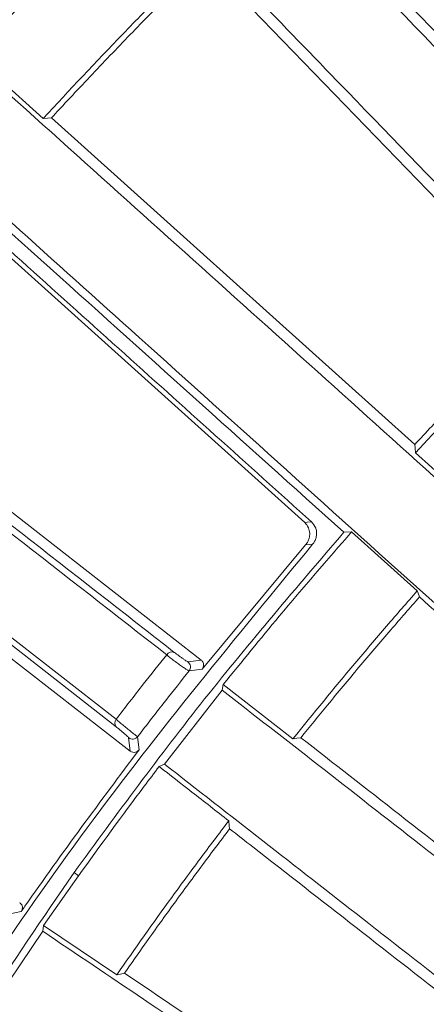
# Model space of a CAD drawing. Header units: millimetres. Extents: x 0 to 1118, y 0 to 864.
# Tile 349 of 512: x 495.2 to 498.45, y 439.39 to 447.27. Entities that reach past the tile are written whole.
import ezdxf

# ---------------------------------------------------------------- set-up
doc = ezdxf.new("R2010")
doc.units = ezdxf.units.MM
doc.styles.add('SLDTEXTSTYLE0', font='TXT', dxfattribs={"width": 0.605})
doc.dimstyles.new('SLDDIMSTYLE3', dxfattribs={"dimtxt": 3.175, "dimasz": 3.302, "dimexe": 0, "dimexo": 0.0625, "dimgap": 0.79375, "dimtad": 0, "dimtih": 1, "dimtoh": 1, "dimdec": 1, "dimlfac": 4, "dimrnd": 1e-09, "dimzin": 12, "dimdsep": 46, "dimtxsty": 'SLDTEXTSTYLE0', "dimsah": 1, "dimcen": 0.09, "dimadec": 0, "dimazin": 3, "dimtfac": 1, "dimtofl": 0, "dimtmove": 0, "dimatfit": 3, "dimfxl": 1, "dimfrac": 2, "dimtolj": 1, "dimtzin": 12, "dimarcsym": 0})

# ---------------------------------------------------------------- blocks, each defined once
blk = doc.blocks.new('_D_3')
at = {"color": 7, "linetype": 'Continuous', "lineweight": 0}
for p, q in [((465.5768, 443.2583), (465.5768, 471.3527)), ((606.8697, 443.2583), (606.8697, 471.3527)), ((465.5768, 469.7527), (530.7662, 469.7527)), ((606.8697, 469.7527), (541.6803, 469.7527))]:
    blk.add_line(p, q, dxfattribs=at)
for points in [[(465.5768, 469.7527), (468.8788, 469.2447), (468.8788, 470.2607)], [(606.8697, 469.7527), (603.5677, 470.2607), (603.5677, 469.2447)]]:
    blk.add_solid(points, dxfattribs=at)
at = {"color": 7, "linetype": 'Continuous', "lineweight": 0, "insert": (530.7662, 471.4091), "char_height": 3.175, "attachment_point": 1, "style": 'SLDTEXTSTYLE0'}
blk.add_mtext('565.2', dxfattribs=at)
blk = doc.blocks.new('_D_4')
at = {"color": 7, "linetype": 'Continuous', "lineweight": 0}
for p, q in [((462.0032, 441.2861), (462.0032, 484.1997)), ((610.4432, 441.2861), (610.4432, 484.1997)), ((462.0032, 482.5997), (530.7662, 482.5997)), ((610.4432, 482.5997), (541.6803, 482.5997))]:
    blk.add_line(p, q, dxfattribs=at)
for points in [[(462.0032, 482.5997), (465.3052, 482.0917), (465.3052, 483.1077)], [(610.4432, 482.5997), (607.1412, 483.1077), (607.1412, 482.0917)]]:
    blk.add_solid(points, dxfattribs=at)
at = {"color": 7, "linetype": 'Continuous', "lineweight": 0, "insert": (530.7662, 484.2562), "char_height": 3.175, "attachment_point": 1, "style": 'SLDTEXTSTYLE0'}
blk.add_mtext('593.8', dxfattribs=at)

msp = doc.modelspace()

# ---------------------------------------------------------------- linework, layer by layer
at = {"color": 7, "linetype": 'Continuous', "lineweight": 15}
for p, q in [((500.0575, 445.5802), (497.3452, 448.3887)), ((496.6798, 447.7464), (499.3924, 444.9376)), ((495.3913, 446.4765), (494.8336, 446.9781)), ((498.3598, 443.8675), (495.4573, 446.4808)), ((494.7547, 445.698), (497.48, 443.2433)), ((496.6542, 442.1434), (493.7472, 444.4145)), ((498.9216, 443.2981), (498.3644, 443.8002)), ((497.855, 443.1682), (497.793, 443.1652)), ((497.855, 443.1682), (498.3794, 442.6963)), ((497.4879, 443.0645), (496.6612, 442.0711)), ((495.9733, 441.61), (494.9689, 442.3947)), ((495.0602, 442.2151), (496.0848, 441.4146)), ((496.83, 441.9474), (496.8209, 441.9026)), ((497.3858, 441.5129), (496.83, 441.9474)), ((496.3593, 441.3115), (496.8209, 441.9026)), ((496.3593, 441.3115), (496.3176, 441.2915)), ((495.6737, 440.4183), (495.3935, 440.0196)), ((495.3935, 440.0196), (495.3875, 439.9734)), ((495.9783, 439.625), (495.3935, 440.0196)), ((494.9681, 439.3515), (495.3875, 439.9734))]:
    msp.add_line(p, q, dxfattribs=at)
at = {"color": 9, "linetype": 'Continuous', "lineweight": 0}
for p, q in [((494.8633, 442.5357), (495.9732, 441.669)), ((496.5474, 442.1288), (496.6542, 442.1434)), ((496.6612, 442.0711), (496.5572, 442.0569)), ((496.0848, 441.4146), (496.0734, 441.5225)), ((496.1454, 441.53), (496.1564, 441.4256)), ((495.6737, 440.4183), (495.6373, 440.4441)), ((495.2153, 440.1309), (495.1131, 440.1096))]:
    msp.add_line(p, q, dxfattribs=at)
at = {"color": 7, "linetype": 'Continuous', "lineweight": 15, "flags": 128}
for points in [[(495.4573, 446.4808), (495.4243, 446.4787), (495.3913, 446.4765)], [(498.3598, 443.8675), (498.3618, 443.8384), (498.3644, 443.8002)], [(498.3794, 442.6963), (498.3865, 442.6774), (498.3975, 442.6483)], [(497.4501, 441.5216), (497.418, 441.5173), (497.3858, 441.5129)], [(496.8736, 440.8573), (496.8777, 440.8187), (496.8804, 440.7931)], [(496.0406, 439.638), (496.0094, 439.6315), (495.9783, 439.625)]]:
    msp.add_lwpolyline(points, dxfattribs=at)
at = {"color": 9, "linetype": 'Continuous', "lineweight": 0, "flags": 128}
for points in [[(497.48, 443.2433), (497.5007, 443.2449), (497.5355, 443.2478)], [(497.5433, 443.0689), (497.5152, 443.0667), (497.4879, 443.0645)]]:
    msp.add_lwpolyline(points, dxfattribs=at)
at = {"color": 9, "linetype": 'Continuous', "lineweight": 0}
for centre, radius, start, end in [((496.4182, 442.1625), 0.0469, 64.43514, 150.39631), ((496.0076, 441.6395), 0.0453, 139.41918, 220.68573)]:
    msp.add_arc(centre, radius, start, end, dxfattribs=at)
at = {"color": 7, "linetype": 'Continuous', "lineweight": 15}
for centre, start, end in [((496.5182, 442.0882), 321.32041, 54.32314), ((496.1058, 441.5607), 229.65788, 322.25791)]:
    msp.add_arc(centre, 0.05, start, end, dxfattribs=at)
for points, knots in [([(500.9939, 440.3693), (500.569, 440.7518), (499.7192, 441.517), (498.1171, 442.9595), (496.2729, 444.6201), (494.1217, 446.557), (492.3467, 448.1553), (490.8516, 449.5014), (489.6757, 450.5602), (488.4488, 451.6649), (487.5744, 452.4522), (487.1373, 452.8458)], [0, 0, 0, 0, 0.0913799, 0.1827887, 0.3660629, 0.5233233, 0.6807428, 0.7601807, 0.8396085, 0.9198161, 1, 1, 1, 1]), ([(488.2582, 452.8458), (488.6603, 452.4837), (489.4646, 451.7595), (490.6073, 450.7306), (491.7135, 449.7346), (493.1933, 448.4022), (494.9993, 446.7761), (497.1181, 444.8683), (498.8842, 443.2781), (500.3396, 441.9677), (501.1104, 441.2736), (501.4957, 440.9266)], [0, 0, 0, 0, 0.078802, 0.15762, 0.237135, 0.316658, 0.48739, 0.658338, 0.82904, 0.914531, 1, 1, 1, 1]), ([(502.4417, 441.9062), (502.0355, 442.3268), (501.223, 443.1681), (499.6891, 444.7566), (498.1018, 446.4003), (496.4103, 448.1518), (494.9635, 449.65), (493.4708, 451.1957), (492.4089, 452.2954), (491.8774, 452.8458)], [0, 0, 0, 0, 0.110255, 0.220543, 0.441786, 0.581093, 0.720433, 0.86007, 1, 1, 1, 1]), ([(492.92, 452.8458), (493.3644, 452.3857), (494.2532, 451.4653), (495.9464, 449.7119), (497.9826, 447.6033), (499.9947, 445.5197), (501.6552, 443.8003), (502.5389, 442.8851), (502.9812, 442.4272)], [0, 0, 0, 0, 0.124722, 0.249464, 0.499796, 0.749703, 0.874754, 1, 1, 1, 1]), ([(503.9931, 443.3383), (503.6373, 443.7624), (502.9251, 444.6112), (501.5748, 446.2204), (499.9475, 448.1598), (498.0223, 450.454), (496.6845, 452.0485), (496.0154, 452.8458)], [0, 0, 0, 0, 0.125507, 0.251237, 0.502203, 0.751053, 1, 1, 1, 1]), ([(496.9945, 452.8458), (497.6278, 452.091), (498.8944, 450.5815), (500.7266, 448.398), (502.2772, 446.5501), (503.557, 445.0249), (504.2308, 444.2219), (504.5677, 443.8204)], [0, 0, 0, 0, 0.251031, 0.502022, 0.750741, 0.875381, 1, 1, 1, 1]), ([(497.793, 443.1652), (496.9903, 443.888), (495.3843, 445.3339), (493.3059, 447.2065), (491.5476, 448.7911), (490.1567, 450.0446), (488.6954, 451.3617), (487.641, 452.3119), (487.114, 452.7869)], [0, 0, 0, 0, 0.248076, 0.496279, 0.621438, 0.746575, 0.873317, 1, 1, 1, 1]), ([(487.1059, 452.6386), (487.4535, 452.3256), (488.1488, 451.6996), (489.4782, 450.5026), (491.0385, 449.0976), (492.7871, 447.5232), (494.4246, 446.0488), (495.9979, 444.6322), (497.0229, 443.7093), (497.5355, 443.2478)], [0, 0, 0, 0, 0.08529, 0.170593, 0.342733, 0.508916, 0.675475, 0.837719, 1, 1, 1, 1]), ([(496.3774, 442.1857), (495.5617, 442.8226), (493.9297, 444.0968), (491.6359, 445.8886), (489.4537, 447.5935), (487.7738, 448.9061), (486.3902, 449.9873), (485.3608, 450.7918), (484.2882, 451.6301), (483.5323, 452.221), (483.1544, 452.5163)], [0, 0, 0, 0, 0.211503, 0.423133, 0.573612, 0.724747, 0.793074, 0.861391, 0.930705, 1, 1, 1, 1]), ([(483.202, 452.5453), (483.5749, 452.254), (484.3208, 451.6713), (485.3911, 450.8352), (486.4289, 450.0245), (487.8218, 448.9364), (489.5089, 447.6185), (491.692, 445.9131), (493.9898, 444.118), (495.6219, 442.8428), (496.4385, 442.2048)], [0, 0, 0, 0, 0.068285, 0.136587, 0.206046, 0.275515, 0.425909, 0.577136, 0.788424, 1, 1, 1, 1]), ([(497.14, 406.5039), (496.747, 407.3052), (495.9216, 408.9881), (494.9718, 411.6873), (494.2516, 414.5458), (493.8199, 417.4632), (493.6749, 420.4083), (493.8197, 423.3536), (494.2524, 426.2704), (494.9689, 429.1309), (495.9623, 431.9073), (497.2231, 434.5729), (498.739, 437.1022), (500.4956, 439.4707), (502.4759, 441.6556), (504.6608, 443.6359), (507.0293, 445.3925), (509.5586, 446.9085), (512.2054, 448.1601), (514.9414, 449.1434), (517.7388, 449.8492), (520.5913, 450.3032), (522.5126, 450.3726), (523.4732, 450.4073)], [0, 0, 0, 0, 0.043645, 0.091666, 0.139688, 0.187709, 0.23573, 0.283752, 0.331773, 0.379795, 0.427816, 0.475838, 0.523859, 0.57188, 0.619902, 0.667923, 0.715945, 0.763966, 0.811987, 0.858991, 0.905994, 0.952997, 1, 1, 1, 1]), ([(494.8289, 447.0466), (494.9378, 447.1638), (495.1554, 447.3983), (495.4874, 447.7449), (495.7995, 448.0639), (496.0025, 448.2658), (496.0921, 448.3549)], [0, 0, 0, 0, 0.263856, 0.52771, 0.791567, 1, 1, 1, 1]), ([(496.1613, 448.3529), (496.0478, 448.2402), (495.821, 448.0148), (495.3755, 447.5593), (495.0501, 447.2102), (494.8336, 446.9781)], [0, 0, 0, 0, 0.250994, 0.501988, 1, 1, 1, 1]), ([(496.6821, 447.8132), (496.572, 447.7037), (496.3517, 447.4848), (495.9187, 447.0419), (495.602, 446.7024), (495.3913, 446.4765)], [0, 0, 0, 0, 0.250631, 0.501261, 1, 1, 1, 1]), ([(495.4573, 446.4808), (495.5393, 446.5692), (495.727, 446.7715), (496.0246, 447.0837), (496.3496, 447.4176), (496.5697, 447.6368), (496.6798, 447.7464)], [0, 0, 0, 0, 0.205626, 0.470417, 0.735209, 1, 1, 1, 1]), ([(498.3598, 443.8675), (498.4499, 443.9644), (498.6301, 444.1581), (498.9047, 444.4447), (499.1588, 444.7045), (499.3224, 444.8678), (499.3924, 444.9376)], [0, 0, 0, 0, 0.266893, 0.533785, 0.800678, 1, 1, 1, 1]), ([(499.4608, 444.9356), (499.3672, 444.8423), (499.1798, 444.6557), (498.8121, 444.2793), (498.5431, 443.9914), (498.3644, 443.8002)], [0, 0, 0, 0, 0.251224, 0.502448, 1, 1, 1, 1]), ([(497.4879, 443.0645), (497.4943, 443.073), (497.5069, 443.0899), (497.5183, 443.1223), (497.522, 443.1616), (497.5115, 443.2072), (497.4912, 443.2304), (497.48, 443.2433)], [0, 0, 0, 0, 0.127249, 0.253984, 0.43023, 0.684902, 1, 1, 1, 1]), ([(497.5355, 443.2478), (497.5482, 443.2328), (497.5688, 443.2085), (497.5773, 443.1614), (497.5732, 443.1244), (497.5616, 443.0932), (497.5492, 443.0768), (497.5433, 443.0689)], [0, 0, 0, 0, 0.361167, 0.585647, 0.752274, 0.881728, 1, 1, 1, 1]), ([(495.6373, 440.4441), (495.9794, 440.9111), (496.6637, 441.8452), (497.4166, 442.7252), (497.793, 443.1652)], [0, 0, 0, 0, 0.49998, 1, 1, 1, 1]), ([(497.855, 443.1682), (497.661, 442.9449), (497.3125, 442.5436), (496.9782, 442.1306), (496.83, 441.9474)], [0, 0, 0, 0, 0.5566373, 1, 1, 1, 1]), ([(497.5433, 443.0689), (496.9297, 442.3235), (495.7002, 440.8299), (494.1013, 438.4025), (492.6936, 435.8608), (491.5028, 433.2002), (490.5408, 430.4353), (489.8118, 427.5836), (489.3229, 424.6785), (489.0834, 421.7704), (489.0947, 418.8786), (489.3416, 416.0211), (489.8199, 413.1948), (490.5257, 410.4291), (491.4587, 407.7421), (492.604, 405.1447), (493.9575, 402.6532), (495.5709, 400.1533), (496.8559, 398.5861), (497.5433, 397.7477)], [0, 0, 0, 0, 0.058748, 0.117702, 0.176654, 0.235398, 0.294707, 0.354238, 0.413765, 0.473066, 0.530775, 0.588694, 0.646616, 0.704331, 0.761659, 0.819183, 0.87671, 0.934045, 1, 1, 1, 1]), ([(498.3794, 442.6963), (498.2977, 442.6027), (498.1298, 442.4105), (497.7961, 442.0181), (497.5497, 441.7147), (497.3858, 441.5129)], [0, 0, 0, 0, 0.24115, 0.495333, 1, 1, 1, 1]), ([(497.4501, 441.5216), (497.5206, 441.6088), (497.6736, 441.7979), (497.9129, 442.0856), (498.158, 442.3741), (498.3208, 442.5606), (498.3975, 442.6483)], [0, 0, 0, 0, 0.228521, 0.495579, 0.762638, 1, 1, 1, 1]), ([(498.3975, 442.6483), (498.8011, 442.2849), (499.6088, 441.5577), (500.468, 440.784), (500.8979, 440.3969)], [0, 0, 0, 0, 0.499706, 1, 1, 1, 1]), ([(496.6542, 442.1434), (496.6597, 442.1377), (496.6688, 442.1284), (496.6733, 442.1095), (496.6724, 442.0945), (496.6683, 442.0815), (496.6635, 442.0745), (496.6612, 442.0711)], [0, 0, 0, 0, 0.360098, 0.586295, 0.751791, 0.878923, 1, 1, 1, 1]), ([(496.8209, 441.9026), (497.0747, 441.7043), (497.5996, 441.2942), (498.6751, 440.4539), (499.5418, 439.7768), (500.1186, 439.3261)], [0, 0, 0, 0, 0.238457, 0.493123, 1, 1, 1, 1]), ([(500.102, 439.45), (500.0487, 439.4917), (499.6997, 439.7642), (499.0727, 440.254), (498.2462, 440.8997), (497.7116, 441.3174), (497.4501, 441.5216)], [0, 0, 0, 0, 0.057567, 0.37631, 0.69503, 1, 1, 1, 1]), ([(496.1564, 441.4256), (495.848, 441.0118), (495.5291, 440.584), (495.2253, 440.1454), (495.2153, 440.1309)], [0, 0, 0, 0, 0.967011, 1, 1, 1, 1]), ([(496.1564, 441.4256), (496.1533, 441.4221), (496.1472, 441.4152), (496.134, 441.4078), (496.1166, 441.4034), (496.0987, 441.4057), (496.0888, 441.4121), (496.0848, 441.4146)], [0, 0, 0, 0, 0.132053, 0.263004, 0.476612, 0.787742, 1, 1, 1, 1]), ([(496.3176, 441.2915), (496.2777, 441.239), (496.0589, 440.951), (495.847, 440.6579), (495.6737, 440.4183)], [0, 0, 0, 0, 0.182201, 1, 1, 1, 1]), ([(496.3176, 441.2915), (496.4047, 441.2234), (496.5899, 441.0788), (496.7754, 440.9339), (496.8736, 440.8573)], [0, 0, 0, 0, 0.470874, 1, 1, 1, 1]), ([(499.6569, 438.7351), (499.3641, 438.9638), (498.7787, 439.4212), (497.679, 440.2804), (496.8832, 440.9021), (496.3593, 441.3115)], [0, 0, 0, 0, 0.25463, 0.509232, 1, 1, 1, 1]), ([(496.8736, 440.8573), (496.7969, 440.7558), (496.6434, 440.5529), (496.3425, 440.1438), (496.1239, 439.8324), (495.9783, 439.625)], [0, 0, 0, 0, 0.250526, 0.501052, 1, 1, 1, 1]), ([(496.0406, 439.638), (496.0945, 439.7151), (496.2213, 439.8966), (496.4246, 440.18), (496.6503, 440.4882), (496.8037, 440.6914), (496.8804, 440.7931)], [0, 0, 0, 0, 0.197681, 0.465121, 0.73256, 1, 1, 1, 1]), ([(496.8804, 440.7931), (496.942, 440.745), (497.276, 440.4841), (497.8878, 440.0062), (498.7042, 439.3684), (499.2643, 438.9309), (499.5326, 438.7213)], [0, 0, 0, 0, 0.0718344, 0.3897235, 0.7076289, 1, 1, 1, 1]), ([(495.4547, 400.6311), (494.9671, 401.3617), (493.9912, 402.8238), (492.7416, 405.1583), (491.6585, 407.5821), (490.7682, 410.086), (490.0731, 412.6449), (489.5768, 415.2494), (489.2804, 417.895), (489.1893, 420.5597), (489.3036, 423.2193), (489.6215, 425.854), (490.141, 428.4614), (490.8611, 431.0235), (491.7739, 433.519), (492.8749, 435.9255), (494.1448, 438.2508), (495.1387, 439.7113), (495.6373, 440.4441)], [0, 0, 0, 0, 0.0622333, 0.1245552, 0.1873344, 0.2500552, 0.3123285, 0.3745357, 0.4370628, 0.4999765, 0.5624082, 0.6246363, 0.6870495, 0.7499503, 0.8125397, 0.8748313, 0.9371966, 1, 1, 1, 1]), ([(495.2033, 440.2027), (495.2093, 440.1973), (495.219, 440.1885), (495.2248, 440.1699), (495.2249, 440.1549), (495.2217, 440.1418), (495.2174, 440.1345), (495.2153, 440.1309)], [0, 0, 0, 0, 0.36858, 0.59198, 0.755828, 0.880117, 1, 1, 1, 1]), ([(495.3875, 439.9734), (495.6554, 439.7926), (496.2095, 439.4189), (497.341, 438.6557), (498.2507, 438.042), (498.8565, 437.6335)], [0, 0, 0, 0, 0.2383261, 0.4928872, 1, 1, 1, 1]), ([(498.8312, 437.756), (498.7739, 437.7946), (498.4063, 438.0425), (497.7475, 438.4868), (496.8796, 439.0721), (496.3162, 439.4521), (496.0406, 439.638)], [0, 0, 0, 0, 0.058725, 0.376974, 0.6952, 1, 1, 1, 1])]:
    msp.add_open_spline(points, degree=3, knots=knots, dxfattribs=at)
at = {"color": 9, "linetype": 'Continuous', "lineweight": 0}
for points, knots in [([(495.9732, 441.669), (496.0455, 441.7628), (496.1791, 441.9359), (496.3151, 442.1072), (496.3774, 442.1857)], [0, 0, 0, 0, 0.541542, 1, 1, 1, 1]), ([(496.5572, 442.0569), (496.5552, 442.0574), (496.5512, 442.0583), (496.5316, 442.0702), (496.5044, 442.0885), (496.4718, 442.1118), (496.4376, 442.1373), (496.4056, 442.1622), (496.3866, 442.1778), (496.3785, 442.1847), (496.3774, 442.1857)], [0, 0, 0, 0, 0.139695, 0.279502, 0.419062, 0.558426, 0.697846, 0.837549, 0.977638, 1, 1, 1, 1]), ([(496.4385, 442.2048), (496.4392, 442.2043), (496.4442, 442.2004), (496.456, 442.1915), (496.4756, 442.1771), (496.4964, 442.1622), (496.5162, 442.1484), (496.5325, 442.1375), (496.5441, 442.1301), (496.5463, 442.1293), (496.5474, 442.1288)], [0, 0, 0, 0, 0.022382, 0.162639, 0.302439, 0.441863, 0.581155, 0.720588, 0.860307, 1, 1, 1, 1]), ([(496.5572, 442.0569), (496.4945, 441.9778), (496.3559, 441.8032), (496.2198, 441.6267), (496.1454, 441.53)], [0, 0, 0, 0, 0.452903, 1, 1, 1, 1]), ([(495.9732, 441.669), (495.9808, 441.6626), (495.996, 441.6497), (496.0268, 441.6242), (496.0594, 441.5975), (496.091, 441.5719), (496.118, 441.5504), (496.1374, 441.5355), (496.1443, 441.5305), (496.1453, 441.5301), (496.1454, 441.53)], [0, 0, 0, 0, 0.13826, 0.276632, 0.414588, 0.552703, 0.691649, 0.831762, 0.972882, 1, 1, 1, 1]), ([(496.0734, 441.5225), (496.0734, 441.5226), (496.0732, 441.5233), (496.0697, 441.5271), (496.0589, 441.5372), (496.0435, 441.5511), (496.0251, 441.5671), (496.0058, 441.5835), (495.9873, 441.5989), (495.9779, 441.6063), (495.9733, 441.61)], [0, 0, 0, 0, 0.027222, 0.168789, 0.30931, 0.448486, 0.586511, 0.724128, 0.862078, 1, 1, 1, 1])]:
    msp.add_open_spline(points, degree=3, knots=knots, dxfattribs=at)

# ---------------------------------------------------------------- dimensions: what is measured, and where the dimension line sits
at = {"color": 7, "linetype": 'Continuous', "lineweight": 0}
for base, p1, p2, picture, middle in [((462.0032, 482.5997), (610.4432, 439.6861), (462.0032, 439.6861), '_D_4', (536.2232, 482.5997)), ((606.8697, 469.7527), (465.5768, 441.6583), (606.8697, 441.6583), '_D_3', (536.2232, 469.7527))]:
    dim = msp.add_linear_dim(base=base, p1=p1, p2=p2, dimstyle='SLDDIMSTYLE3', dxfattribs=at)
    dim.commit()
    dim.dimension.update_dxf_attribs({"geometry": picture, "text_midpoint": middle, "dimtype": 160})

doc.saveas('drawing.dxf')
